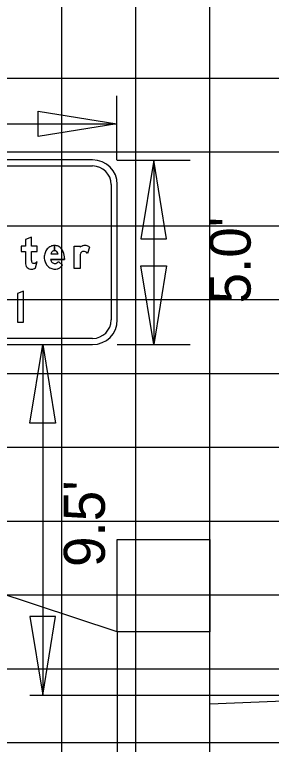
# Model space of a CAD drawing. Extents: x 2193008 to 2198143, y 1236112 to 1237864.
# Drawn here: x 2196629.43 to 2196636.37, y 1237290.07 to 1237309.84 of the extents above; entities that cross this region are included whole.
import ezdxf

# ---------------------------------------------------------------- set-up
doc = ezdxf.new("R2010")
doc.units = 0
for name, color, linetype in [('60', 7, 'Continuous'), ('GSBWFILL', 7, 'Continuous'), ('GSCOLORFILL', 7, 'Continuous'), ('GSDIMS', 7, 'Continuous'), ('GSOUTLINE', 7, 'Continuous'), ('Level 55', 7, 'Continuous'), ('M-ROADS', 7, 'Continuous')]:
    doc.layers.add(name, color=color, linetype=linetype)

msp = doc.modelspace()

# ---------------------------------------------------------------- linework, layer by layer
at = {"layer": '60'}
for points in [[(2196632.206, 1237293.116), (2196611.181, 1237300.077), (2196609.593, 1237300.139), (2196607.663, 1237300.214), (2196606.779, 1237300.249), (2196605.653, 1237300.293), (2196604.707, 1237300.33)], [(2196674.706, 1237291.678), (2196664.707, 1237292.078), (2196652.008, 1237291.719), (2196640.717, 1237291.4), (2196640.707, 1237291.399), (2196640.704, 1237291.399), (2196634.706, 1237291.159)]]:
    msp.add_lwpolyline(points, dxfattribs=at)
for points in [[(2196634.706, 1237293.116), (2196632.206, 1237293.116), (2196632.206, 1237295.616), (2196634.706, 1237295.616)], [(2196632.206, 1237267.796), (2196634.706, 1237267.796), (2196634.706, 1237293.116), (2196632.206, 1237293.116)]]:
    msp.add_lwpolyline(points, close=True, dxfattribs=at)
at = {"layer": 'GSBWFILL'}
for p, q in [((2196630.512, 1237303.582), (2196630.512, 1237303.438)), ((2196630.512, 1237303.438), (2196630.512, 1237303.582)), ((2196631.455, 1237303.538), (2196631.399, 1237303.369)), ((2196630.41, 1237303.355), (2196630.607, 1237303.355)), ((2196629.996, 1237302.973), (2196630.04, 1237303.145)), ((2196630.614, 1237303.149), (2196630.728, 1237303.048))]:
    msp.add_line(p, q, dxfattribs=at)
for points in [[(2196629.89, 1237303.178), (2196629.89, 1237303.422), (2196630.04, 1237303.422), (2196630.04, 1237303.565), (2196629.89, 1237303.565), (2196629.89, 1237303.805), (2196629.723, 1237303.741), (2196629.723, 1237303.565), (2196629.607, 1237303.565), (2196629.607, 1237303.422), (2196629.723, 1237303.422), (2196629.723, 1237303.128)], [(2196631.205, 1237303.293), (2196631.205, 1237302.957), (2196631.039, 1237302.957), (2196631.039, 1237303.565), (2196631.205, 1237303.565), (2196631.205, 1237303.538)], [(2196630.781, 1237303.229), (2196630.781, 1237303.205), (2196630.401, 1237303.205)]]:
    msp.add_lwpolyline(points, dxfattribs=at)
msp.add_lwpolyline([(2196629.673, 1237301.501), (2196629.673, 1237302.348), (2196629.507, 1237302.285), (2196629.507, 1237301.501)], close=True, dxfattribs=at)
for centre, major_axis, ratio, start_param, end_param in [((2196630.555, 1237303.276), (0, 0.321), 0.999998, 0.851746, 1.222943), ((2196630.529, 1237303.3), (0, 0.286), 0.999998, 0.44196, 0.851746), ((2196630.512, 1237303.335), (0, 0.247), 0.999998, 0, 0.44196), ((2196630.535, 1237303.317), (0, 0.131), 0.999998, 0.703138, 1.275447), ((2196630.512, 1237303.342), (0, 0.0965), 0.999998, 0, 0.684319), ((2196630.512, 1237303.335), (0, 0.247), 0.999998, 5.868518, 6.283016), ((2196630.512, 1237303.326), (0, 0.112), 0.999998, 6.008019, 6.282813), ((2196630.525, 1237303.374), (0, 0.0624), 0.999998, 5.468651, 6.008019), ((2196630.451, 1237303.304), (0, 0.165), 0.999998, 5.027692, 5.468651), ((2196630.505, 1237303.325), (0, 0.258), 0.999998, 5.061282, 5.861635), ((2196630.239, 1237303.229), (0, 0.541), 0.999998, 4.712389, 5.061282), ((2196631.373, 1237303.316), (0, 0.278), 0.999997, 0.443663, 0.646229), ((2196631.294, 1237303.339), (0, 0.0832), 0.999997, 0.293855, 1.188904), ((2196631.307, 1237303.454), (0, 0.125), 0.999997, 0.24142, 0.443663), ((2196631.295, 1237303.333), (0, 0.0889), 0.999997, 0.067293, 0.293855), ((2196631.328, 1237303.368), (0, 0.214), 0.999997, 6.103268, 6.524606), ((2196631.298, 1237303.289), (0, 0.133), 0.999997, 6.094384, 6.350479), ((2196631.302, 1237303.308), (0, 0.115), 0.999997, 5.27661, 6.094384), ((2196631.333, 1237303.394), (0, 0.187), 0.999997, 5.846069, 6.103268), ((2196631.314, 1237303.353), (0, 0.233), 0.999997, 5.631644, 5.846069), ((2196630.597, 1237303.261), (0, 0.365), 0.999998, 1.222943, 1.570796), ((2196630.586, 1237303.261), (0, 0.354), 0.999998, 1.570796, 1.928626), ((2196631.558, 1237303.293), (0, 0.353), 0.999997, 1.445958, 1.569673), ((2196631.337, 1237303.321), (0, 0.13), 0.999997, 1.188904, 1.450084), ((2196630.046, 1237303.128), (0, 0.323), 0.999997, 1.570796, 1.830698), ((2196629.865, 1237303.08), (0, 0.135), 0.999997, 1.830698, 2.869526), ((2196630.932, 1237303.178), (0, 1.042), 0.999997, 1.570796, 1.606005), ((2196629.938, 1237303.15), (0, 0.0479), 0.999997, 1.74085, 2.407828), ((2196629.939, 1237303.151), (0, 0.0501), 0.999997, 2.407828, 3.141593), ((2196629.939, 1237303.364), (0, 0.263), 0.999997, 3.141593, 3.310762), ((2196629.973, 1237303.166), (0, 0.0624), 0.999997, 3.310762, 3.756278), ((2196629.93, 1237303.227), (0, 0.137), 0.999997, 3.756278, 4.071638), ((2196630.554, 1237303.249), (0, 0.32), 0.999998, 1.928626, 2.305123), ((2196630.534, 1237303.231), (0, 0.293), 0.999998, 2.305123, 2.711411), ((2196630.561, 1237303.24), (0, 0.164), 0.999998, 1.788032, 2.378697), ((2196630.522, 1237303.201), (0, 0.108), 0.999998, 2.383204, 3.128268), ((2196630.512, 1237303.211), (0, 0.119), 0.999998, 3.209537, 4.158837), ((2196630.484, 1237303.239), (0, 0.31), 0.999998, 3.710413, 4.047817), ((2196629.89, 1237303.169), (0, 0.228), 0.999997, 2.869526, 3.141593), ((2196629.89, 1237303.269), (0, 0.328), 0.999997, 3.141593, 3.205734), ((2196629.902, 1237303.077), (0, 0.135), 0.999997, 3.205734, 3.427755), ((2196629.884, 1237303.137), (0, 0.198), 0.999997, 3.427755, 3.738844), ((2196630.521, 1237303.203), (0, 0.262), 0.999998, 2.711411, 3.141593), ((2196630.521, 1237303.203), (0, 0.262), 0.999998, 3.141593, 3.35931), ((2196630.528, 1237303.171), (0, 0.229), 0.999998, 3.35931, 3.710413)]:
    msp.add_ellipse(centre, major_axis=major_axis, ratio=ratio, start_param=start_param, end_param=end_param, dxfattribs=at)
at = {"layer": 'GSCOLORFILL'}
for p, q in [((2196631.541, 1237305.902), (2196616.88, 1237305.902)), ((2196616.88, 1237305.736), (2196631.541, 1237305.736)), ((2196632.04, 1237305.236), (2196632.04, 1237301.565)), ((2196632.207, 1237301.565), (2196632.207, 1237305.236)), ((2196630.512, 1237303.582), (2196630.512, 1237303.438)), ((2196630.512, 1237303.438), (2196630.512, 1237303.582)), ((2196631.455, 1237303.538), (2196631.399, 1237303.369)), ((2196630.41, 1237303.355), (2196630.607, 1237303.355)), ((2196629.996, 1237302.973), (2196630.04, 1237303.145)), ((2196630.614, 1237303.149), (2196630.728, 1237303.048)), ((2196631.541, 1237301.066), (2196616.882, 1237301.066)), ((2196616.882, 1237300.899), (2196631.541, 1237300.899))]:
    msp.add_line(p, q, dxfattribs=at)
for points in [[(2196629.89, 1237303.178), (2196629.89, 1237303.422), (2196630.04, 1237303.422), (2196630.04, 1237303.565), (2196629.89, 1237303.565), (2196629.89, 1237303.805), (2196629.723, 1237303.741), (2196629.723, 1237303.565), (2196629.607, 1237303.565), (2196629.607, 1237303.422), (2196629.723, 1237303.422), (2196629.723, 1237303.128)], [(2196631.205, 1237303.293), (2196631.205, 1237302.957), (2196631.039, 1237302.957), (2196631.039, 1237303.565), (2196631.205, 1237303.565), (2196631.205, 1237303.538)], [(2196630.781, 1237303.229), (2196630.781, 1237303.205), (2196630.401, 1237303.205)]]:
    msp.add_lwpolyline(points, dxfattribs=at)
msp.add_lwpolyline([(2196629.673, 1237301.501), (2196629.673, 1237302.348), (2196629.507, 1237302.285), (2196629.507, 1237301.501)], close=True, dxfattribs=at)
for centre, radius, start, end in [((2196631.541, 1237305.236), 0.666, 0, 90), ((2196631.541, 1237305.236), 0.5, 0, 90), ((2196631.541, 1237301.565), 0.666, 270, 0), ((2196631.541, 1237301.565), 0.5, 270, 0)]:
    msp.add_arc(centre, radius, start, end, dxfattribs=at)
for centre, major_axis, ratio, start_param, end_param in [((2196630.555, 1237303.276), (0, 0.321), 0.999998, 0.851746, 1.222943), ((2196630.529, 1237303.3), (0, 0.286), 0.999998, 0.44196, 0.851746), ((2196630.512, 1237303.335), (0, 0.247), 0.999998, 0, 0.44196), ((2196630.535, 1237303.317), (0, 0.131), 0.999998, 0.703138, 1.275447), ((2196630.512, 1237303.342), (0, 0.0965), 0.999998, 0, 0.684319), ((2196630.512, 1237303.335), (0, 0.247), 0.999998, 5.868518, 6.283016), ((2196630.512, 1237303.326), (0, 0.112), 0.999998, 6.008019, 6.282813), ((2196630.525, 1237303.374), (0, 0.0624), 0.999998, 5.468651, 6.008019), ((2196630.451, 1237303.304), (0, 0.165), 0.999998, 5.027692, 5.468651), ((2196630.505, 1237303.325), (0, 0.258), 0.999998, 5.061282, 5.861635), ((2196630.239, 1237303.229), (0, 0.541), 0.999998, 4.712389, 5.061282), ((2196631.373, 1237303.316), (0, 0.278), 0.999997, 0.443663, 0.646229), ((2196631.294, 1237303.339), (0, 0.0832), 0.999997, 0.293855, 1.188904), ((2196631.307, 1237303.454), (0, 0.125), 0.999997, 0.24142, 0.443663), ((2196631.295, 1237303.333), (0, 0.0889), 0.999997, 0.067293, 0.293855), ((2196631.328, 1237303.368), (0, 0.214), 0.999997, 6.103268, 6.524606), ((2196631.298, 1237303.289), (0, 0.133), 0.999997, 6.094384, 6.350479), ((2196631.302, 1237303.308), (0, 0.115), 0.999997, 5.27661, 6.094384), ((2196631.333, 1237303.394), (0, 0.187), 0.999997, 5.846069, 6.103268), ((2196631.314, 1237303.353), (0, 0.233), 0.999997, 5.631644, 5.846069), ((2196630.597, 1237303.261), (0, 0.365), 0.999998, 1.222943, 1.570796), ((2196630.586, 1237303.261), (0, 0.354), 0.999998, 1.570796, 1.928626), ((2196631.558, 1237303.293), (0, 0.353), 0.999997, 1.445958, 1.569673), ((2196631.337, 1237303.321), (0, 0.13), 0.999997, 1.188904, 1.450084), ((2196630.046, 1237303.128), (0, 0.323), 0.999997, 1.570796, 1.830698), ((2196629.865, 1237303.08), (0, 0.135), 0.999997, 1.830698, 2.869526), ((2196630.932, 1237303.178), (0, 1.042), 0.999997, 1.570796, 1.606005), ((2196629.938, 1237303.15), (0, 0.0479), 0.999997, 1.74085, 2.407828), ((2196629.939, 1237303.151), (0, 0.0501), 0.999997, 2.407828, 3.141593), ((2196629.939, 1237303.364), (0, 0.263), 0.999997, 3.141593, 3.310762), ((2196629.973, 1237303.166), (0, 0.0624), 0.999997, 3.310762, 3.756278), ((2196629.93, 1237303.227), (0, 0.137), 0.999997, 3.756278, 4.071638), ((2196630.554, 1237303.249), (0, 0.32), 0.999998, 1.928626, 2.305123), ((2196630.534, 1237303.231), (0, 0.293), 0.999998, 2.305123, 2.711411), ((2196630.561, 1237303.24), (0, 0.164), 0.999998, 1.788032, 2.378697), ((2196630.522, 1237303.201), (0, 0.108), 0.999998, 2.383204, 3.128268), ((2196630.512, 1237303.211), (0, 0.119), 0.999998, 3.209537, 4.158837), ((2196630.484, 1237303.239), (0, 0.31), 0.999998, 3.710413, 4.047817), ((2196629.89, 1237303.169), (0, 0.228), 0.999997, 2.869526, 3.141593), ((2196629.89, 1237303.269), (0, 0.328), 0.999997, 3.141593, 3.205734), ((2196629.902, 1237303.077), (0, 0.135), 0.999997, 3.205734, 3.427755), ((2196629.884, 1237303.137), (0, 0.198), 0.999997, 3.427755, 3.738844), ((2196630.521, 1237303.203), (0, 0.262), 0.999998, 2.711411, 3.141593), ((2196630.521, 1237303.203), (0, 0.262), 0.999998, 3.141593, 3.35931), ((2196630.528, 1237303.171), (0, 0.229), 0.999998, 3.35931, 3.710413)]:
    msp.add_ellipse(centre, major_axis=major_axis, ratio=ratio, start_param=start_param, end_param=end_param, dxfattribs=at)
at = {"layer": 'GSDIMS'}
for p, q in [((2196632.198, 1237305.894), (2196632.198, 1237307.635)), ((2196616.214, 1237306.878), (2196632.198, 1237306.878)), ((2196632.207, 1237305.894), (2196634.175, 1237305.894)), ((2196633.191, 1237305.894), (2196633.191, 1237300.899)), ((2196630.19, 1237300.899), (2196630.19, 1237291.399)), ((2196632.207, 1237300.899), (2196634.175, 1237300.899)), ((2196629.843, 1237291.399), (2196640.704, 1237291.399))]:
    msp.add_line(p, q, dxfattribs=at)
for points in [[(2196632.198, 1237306.878), (2196630.07, 1237306.53), (2196630.07, 1237307.225)], [(2196633.191, 1237305.894), (2196632.843, 1237303.766), (2196633.538, 1237303.766)], [(2196633.191, 1237300.899), (2196632.843, 1237303.028), (2196633.538, 1237303.028)], [(2196630.19, 1237300.899), (2196630.537, 1237298.771), (2196629.843, 1237298.771)], [(2196630.19, 1237291.399), (2196630.537, 1237293.528), (2196629.843, 1237293.528)]]:
    msp.add_lwpolyline(points, close=True, dxfattribs=at)
at = {"layer": 'GSOUTLINE'}
for p, q in [((2196631.455, 1237303.538), (2196631.399, 1237303.369)), ((2196630.41, 1237303.355), (2196630.607, 1237303.355)), ((2196629.996, 1237302.973), (2196630.04, 1237303.145)), ((2196630.728, 1237303.048), (2196630.614, 1237303.149))]:
    msp.add_line(p, q, dxfattribs=at)
for points in [[(2196629.89, 1237303.178), (2196629.89, 1237303.422), (2196630.04, 1237303.422), (2196630.04, 1237303.565), (2196629.89, 1237303.565), (2196629.89, 1237303.805), (2196629.723, 1237303.741), (2196629.723, 1237303.565), (2196629.607, 1237303.565), (2196629.607, 1237303.422), (2196629.723, 1237303.422), (2196629.723, 1237303.128)], [(2196631.205, 1237303.293), (2196631.205, 1237302.957), (2196631.039, 1237302.957), (2196631.039, 1237303.565), (2196631.205, 1237303.565), (2196631.205, 1237303.538)], [(2196630.401, 1237303.205), (2196630.781, 1237303.205), (2196630.781, 1237303.229)]]:
    msp.add_lwpolyline(points, dxfattribs=at)
msp.add_lwpolyline([(2196629.673, 1237301.501), (2196629.673, 1237302.348), (2196629.507, 1237302.285), (2196629.507, 1237301.501)], close=True, dxfattribs=at)
for centre, major_axis, ratio, start_param, end_param in [((2196630.555, 1237303.276), (0, 0.321), 0.999998, 0.851746, 1.222943), ((2196630.529, 1237303.3), (0, 0.286), 0.999998, 0.44196, 0.851746), ((2196630.512, 1237303.335), (0, 0.247), 0.999998, 0, 0.44196), ((2196630.535, 1237303.317), (0, 0.131), 0.999998, 0.703138, 1.275447), ((2196630.512, 1237303.342), (0, 0.0965), 0.999998, 0, 0.684319), ((2196630.512, 1237303.335), (0, 0.247), 0.999998, 5.868518, 6.283185), ((2196630.512, 1237303.326), (0, 0.112), 0.999998, 6.008019, 6.283185), ((2196630.525, 1237303.374), (0, 0.0624), 0.999998, 5.468651, 6.008019), ((2196630.451, 1237303.304), (0, 0.165), 0.999998, 5.027692, 5.468651), ((2196630.505, 1237303.325), (0, 0.258), 0.999998, 5.061282, 5.861635), ((2196630.239, 1237303.229), (0, 0.541), 0.999998, 4.712389, 5.061282), ((2196631.373, 1237303.316), (0, 0.278), 0.999997, 0.443663, 0.646229), ((2196631.294, 1237303.339), (0, 0.0833), 0.999997, 0.293855, 1.188904), ((2196631.307, 1237303.454), (0, 0.125), 0.999997, 0.24142, 0.443663), ((2196631.295, 1237303.333), (0, 0.0889), 0.999997, 0.067293, 0.293855), ((2196631.328, 1237303.368), (0, 0.214), 0.999997, 6.103268, 6.524606), ((2196631.298, 1237303.289), (0, 0.133), 0.999997, 6.094384, 6.350479), ((2196631.302, 1237303.308), (0, 0.115), 0.999997, 5.27661, 6.094384), ((2196631.333, 1237303.394), (0, 0.187), 0.999997, 5.846069, 6.103268), ((2196631.314, 1237303.353), (0, 0.233), 0.999997, 5.631644, 5.846069), ((2196630.597, 1237303.261), (0, 0.365), 0.999998, 1.222943, 1.570796), ((2196630.586, 1237303.261), (0, 0.354), 0.999998, 1.570796, 1.928626), ((2196631.558, 1237303.293), (0, 0.353), 0.999997, 1.445958, 1.569673), ((2196631.337, 1237303.321), (0, 0.13), 0.999997, 1.188904, 1.450084), ((2196630.046, 1237303.128), (0, 0.323), 0.999997, 1.570796, 1.830698), ((2196629.865, 1237303.08), (0, 0.135), 0.999997, 1.830698, 2.869526), ((2196630.932, 1237303.178), (0, 1.042), 0.999997, 1.570796, 1.606005), ((2196629.938, 1237303.15), (0, 0.0479), 0.999997, 1.74085, 2.407828), ((2196629.939, 1237303.151), (0, 0.0501), 0.999997, 2.407828, 3.141593), ((2196629.939, 1237303.364), (0, 0.263), 0.999997, 3.141593, 3.310762), ((2196629.973, 1237303.166), (0, 0.0624), 0.999997, 3.310762, 3.756278), ((2196629.93, 1237303.227), (0, 0.137), 0.999997, 3.756278, 4.071638), ((2196630.554, 1237303.249), (0, 0.32), 0.999998, 1.928626, 2.305123), ((2196630.534, 1237303.231), (0, 0.293), 0.999998, 2.305123, 2.711411), ((2196630.561, 1237303.24), (0, 0.164), 0.999998, 1.788032, 2.378697), ((2196630.522, 1237303.201), (0, 0.108), 0.999998, 2.383204, 3.128268), ((2196630.512, 1237303.211), (0, 0.119), 0.999998, 3.209537, 4.158837), ((2196630.484, 1237303.239), (0, 0.31), 0.999998, 3.710413, 4.047817), ((2196629.89, 1237303.169), (0, 0.228), 0.999997, 2.869526, 3.141593), ((2196629.89, 1237303.269), (0, 0.328), 0.999997, 3.141593, 3.205734), ((2196629.902, 1237303.077), (0, 0.135), 0.999997, 3.205734, 3.427755), ((2196629.884, 1237303.137), (0, 0.198), 0.999997, 3.427755, 3.738844), ((2196630.521, 1237303.203), (0, 0.262), 0.999998, 2.711411, 3.141593), ((2196630.521, 1237303.203), (0, 0.262), 0.999998, 3.141593, 3.35931), ((2196630.528, 1237303.171), (0, 0.229), 0.999998, 3.35931, 3.710413)]:
    msp.add_ellipse(centre, major_axis=major_axis, ratio=ratio, start_param=start_param, end_param=end_param, dxfattribs=at)
at = {"layer": 'M-ROADS'}
for p, q in [((2196630.707, 1237258.106), (2196630.707, 1237318.106)), ((2196632.707, 1237258.106), (2196632.707, 1237318.106)), ((2196634.707, 1237258.106), (2196634.707, 1237318.106)), ((2196734.707, 1237308.106), (2196604.707, 1237308.106)), ((2196734.707, 1237306.106), (2196604.707, 1237306.106)), ((2196734.707, 1237304.106), (2196604.707, 1237304.106)), ((2196734.707, 1237302.106), (2196604.707, 1237302.106)), ((2196734.707, 1237300.106), (2196604.707, 1237300.106)), ((2196734.707, 1237298.106), (2196604.707, 1237298.106)), ((2196734.707, 1237296.106), (2196604.707, 1237296.106)), ((2196734.707, 1237294.106), (2196604.707, 1237294.106)), ((2196734.707, 1237292.106), (2196604.707, 1237292.106)), ((2196734.707, 1237290.106), (2196604.707, 1237290.106))]:
    msp.add_line(p, q, dxfattribs=at)

# ---------------------------------------------------------------- texts
at = {"layer": 'Level 55'}
for s, p in [("5.0'", (2196635.811, 1237302.012)), ("9.5'", (2196631.871, 1237294.873))]:
    msp.add_text(s, height=1.1105, rotation=90, dxfattribs=at).set_placement(p)

doc.saveas('drawing.dxf')
